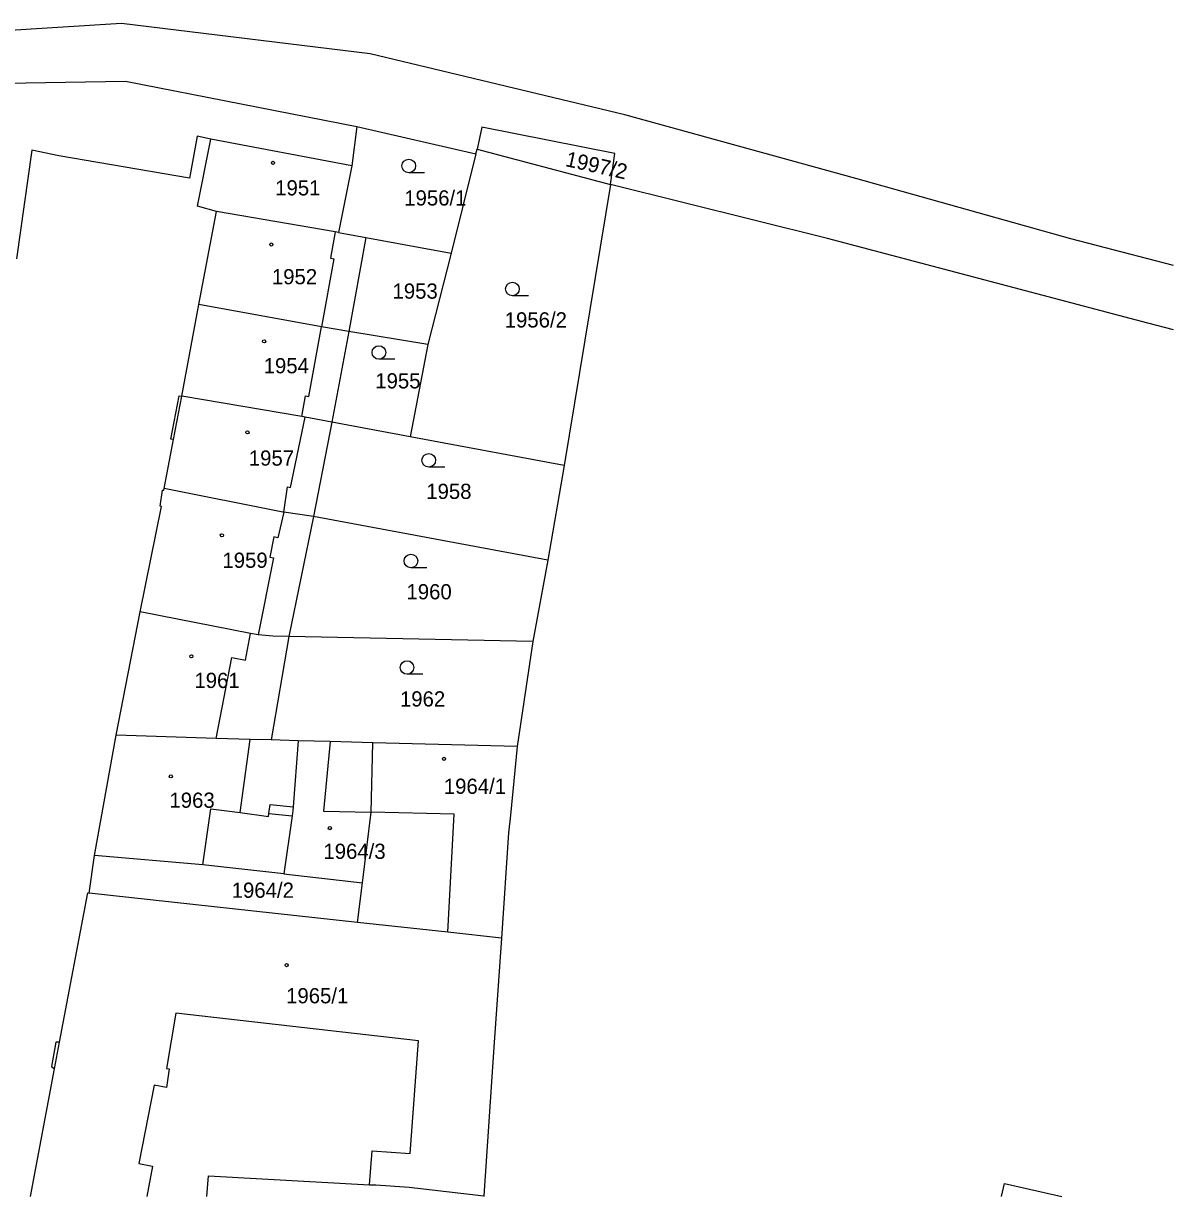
# Model space of a CAD drawing. Extents: x -737240 to -735272, y -1119606 to -1117878.
# Drawn here: x -735400.8 to -735272.2, y -1119605.2 to -1119474.1 of the extents above; entities that cross this region are included whole.
import ezdxf

# ---------------------------------------------------------------- set-up
doc = ezdxf.new("R2010")
doc.units = 0
for name, color, linetype in [('Level 1', 7, 'Continuous'), ('Level 18', 7, 'Continuous'), ('Level 19', 7, 'Continuous'), ('Level 25', 7, 'Continuous'), ('Level 4', 7, 'Continuous')]:
    doc.layers.add(name, color=color, linetype=linetype)

msp = doc.modelspace()

# ---------------------------------------------------------------- linework, layer by layer
at = {"layer": 'Level 1'}
for p, q in [((-735363.52, -1119485.65), (-735364.06, -1119490.05)), ((-735363.52, -1119485.65), (-735350.19, -1119488.7)), ((-735364.06, -1119490.05), (-735379.82, -1119487.07)), ((-735350.19, -1119488.7), (-735352.95, -1119499.83)), ((-735350.19, -1119488.7), (-735350.07, -1119488.2)), ((-735350.07, -1119488.2), (-735335.16, -1119492.13)), ((-735364.06, -1119490.05), (-735365.56, -1119497.5)), ((-735335.16, -1119492.13), (-735340.33, -1119523.53)), ((-735381.16, -1119505.55), (-735379.2, -1119495.15)), ((-735365.93, -1119497.44), (-735379.2, -1119495.15)), ((-735365.56, -1119497.5), (-735365.93, -1119497.44)), ((-735365.56, -1119497.5), (-735362.52, -1119498.06)), ((-735362.52, -1119498.06), (-735364.4, -1119508.56)), ((-735362.52, -1119498.06), (-735352.95, -1119499.83)), ((-735352.95, -1119499.83), (-735355.57, -1119510.01)), ((-735383.09, -1119515.8), (-735381.16, -1119505.55)), ((-735367.46, -1119508.06), (-735381.16, -1119505.55)), ((-735364.4, -1119508.56), (-735367.46, -1119508.06)), ((-735364.4, -1119508.56), (-735366.32, -1119518.7)), ((-735355.57, -1119510.01), (-735364.4, -1119508.56)), ((-735355.57, -1119510.01), (-735357.56, -1119520.33)), ((-735384, -1119520.65), (-735383.09, -1119515.8)), ((-735369.67, -1119518.08), (-735383.09, -1119515.8)), ((-735369.28, -1119518.15), (-735369.67, -1119518.08)), ((-735366.32, -1119518.7), (-735369.28, -1119518.15)), ((-735366.32, -1119518.7), (-735368.36, -1119529.24)), ((-735357.56, -1119520.33), (-735366.32, -1119518.7)), ((-735385.03, -1119526.11), (-735384, -1119520.65)), ((-735340.33, -1119523.53), (-735357.56, -1119520.33)), ((-735340.33, -1119523.53), (-735342.17, -1119534.14)), ((-735368.36, -1119529.24), (-735371.66, -1119528.77)), ((-735368.36, -1119529.24), (-735371.11, -1119542.67)), ((-735342.17, -1119534.14), (-735368.36, -1119529.24)), ((-735342.17, -1119534.14), (-735343.85, -1119543.21)), ((-735390.41, -1119553.68), (-735387.72, -1119539.91)), ((-735375.39, -1119542.31), (-735387.72, -1119539.91)), ((-735374.54, -1119542.48), (-735375.39, -1119542.31)), ((-735371.11, -1119542.67), (-735373.09, -1119554.21)), ((-735343.85, -1119543.21), (-735371.11, -1119542.67)), ((-735343.85, -1119543.21), (-735345.57, -1119554.95)), ((-735392.82, -1119567.13), (-735390.41, -1119553.68)), ((-735379.23, -1119554.05), (-735390.41, -1119553.68)), ((-735375.42, -1119554.15), (-735379.23, -1119554.05)), ((-735373.09, -1119554.21), (-735375.42, -1119554.15)), ((-735370.06, -1119554.3), (-735373.09, -1119554.21)), ((-735370.06, -1119554.3), (-735370.64, -1119561.69)), ((-735366.49, -1119554.39), (-735370.06, -1119554.3)), ((-735361.72, -1119554.52), (-735366.49, -1119554.39)), ((-735361.9, -1119562.29), (-735361.72, -1119554.52)), ((-735345.57, -1119554.95), (-735361.72, -1119554.52)), ((-735370.75, -1119562.69), (-735371.68, -1119569.18)), ((-735362.89, -1119570.2), (-735361.9, -1119562.29)), ((-735393.43, -1119571.34), (-735392.82, -1119567.13)), ((-735380.72, -1119568.19), (-735392.82, -1119567.13)), ((-735371.68, -1119569.18), (-735380.72, -1119568.19)), ((-735371.68, -1119569.18), (-735362.89, -1119570.2)), ((-735363.45, -1119574.61), (-735362.89, -1119570.2)), ((-735363.45, -1119574.61), (-735393.43, -1119571.34)), ((-735353.33, -1119575.71), (-735363.45, -1119574.61)), ((-735347.35, -1119576.36), (-735353.33, -1119575.71)), ((-735397.29, -1119590.96), (-735396.73, -1119587.99)), ((-735399.984, -1119605.245), (-735397.29, -1119590.96)), ((-735349.32, -1119605.15), (-735349.326, -1119605.245))]:
    msp.add_line(p, q, dxfattribs=at)
for points in [[(-735272.215, -1119501.181), (-735283.7, -1119498.2), (-735307.72, -1119491.47), (-735333.56, -1119484.34), (-735362.03, -1119477.54), (-735389.83, -1119474.14), (-735410.6, -1119475.46), (-735433.04, -1119479.21), (-735449.9, -1119484.93), (-735477.93, -1119504.26), (-735502.18, -1119522.13), (-735520.23, -1119533.95), (-735572.62, -1119563.08), (-735590.91, -1119573.25)], [(-735589.91, -1119576.33), (-735589.81, -1119576.28), (-735569.88, -1119567.69), (-735541.01, -1119552.51), (-735517.17, -1119538.68), (-735489.51, -1119518.98), (-735486.57, -1119518.35), (-735473.51, -1119506.71), (-735452.26, -1119493.87), (-735435.02, -1119484.59), (-735409.49, -1119480.92), (-735389.36, -1119480.6), (-735363.52, -1119485.65)], [(-735335.16, -1119492.13), (-735334.66, -1119488.66), (-735349.55, -1119485.74), (-735350.07, -1119488.2)], [(-735379.82, -1119487.07), (-735381.35, -1119486.72), (-735382.12, -1119490.82), (-735382.23, -1119491.43), (-735396.81, -1119488.92), (-735399.83, -1119488.29), (-735401.57, -1119500.45)], [(-735379.2, -1119495.15), (-735381.31, -1119494.56), (-735379.82, -1119487.07)], [(-735272.215, -1119508.376), (-735275.09, -1119507.64), (-735310.9, -1119498.18), (-735335.16, -1119492.13)], [(-735387.72, -1119539.91), (-735385.36, -1119528.11), (-735385.48, -1119528.09), (-735385.22, -1119526.3), (-735385.07, -1119526.31), (-735385.03, -1119526.11)], [(-735371.66, -1119528.77), (-735371.78, -1119528.75), (-735385.03, -1119526.11)], [(-735371.11, -1119542.67), (-735372.91, -1119542.63), (-735374.54, -1119542.48)], [(-735345.57, -1119554.95), (-735346.35, -1119562.64), (-735346.55, -1119564.59), (-735347.35, -1119576.36)], [(-735370.64, -1119561.69), (-735370.66, -1119562.09), (-735370.75, -1119562.69)], [(-735396.73, -1119587.99), (-735393.59, -1119571.32), (-735393.43, -1119571.34)], [(-735347.35, -1119576.36), (-735348.18, -1119588.55), (-735349.32, -1119605.15)], [(-735380.274, -1119605.245), (-735380.1, -1119602.94), (-735362.08, -1119603.94)], [(-735362.08, -1119603.94), (-735361.39, -1119603.95), (-735357.66, -1119604.21), (-735349.32, -1119605.15)], [(-735291.444, -1119605.245), (-735291.11, -1119603.78)], [(-735291.11, -1119603.78), (-735284.702, -1119605.245)]]:
    msp.add_lwpolyline(points, dxfattribs=at)
at = {"layer": 'Level 25'}
for p, q in [((-735355.928, -1119490.82), (-735357.71, -1119490.82)), ((-735344.328, -1119504.57), (-735346.11, -1119504.57)), ((-735359.258, -1119511.67), (-735361.04, -1119511.67)), ((-735353.688, -1119523.72), (-735355.47, -1119523.72)), ((-735355.688, -1119534.97), (-735357.47, -1119534.97)), ((-735356.118, -1119546.87), (-735357.9, -1119546.87))]:
    msp.add_line(p, q, dxfattribs=at)
for centre, major_axis, ratio in [((-735372.88, -1119489.72), (0.18, 0), 0.9848078), ((-735357.71, -1119490.064), (0.764, 0), 0.9894236), ((-735373.07, -1119498.84), (0.18, 0), 0.9848078), ((-735346.11, -1119503.814), (0.764, 0), 0.9894236), ((-735373.88, -1119509.67), (0.18, 0), 0.9848078), ((-735361.04, -1119510.914), (0.764, 0), 0.9894236), ((-735375.74, -1119519.84), (0.18, 0), 0.9848078), ((-735355.47, -1119522.964), (0.764, 0), 0.9894236), ((-735378.59, -1119531.34), (0.18, 0), 0.9848078), ((-735357.47, -1119534.214), (0.764, 0), 0.9894236), ((-735382.01, -1119544.87), (0.18, 0), 0.9848078), ((-735357.9, -1119546.114), (0.764, 0), 0.9894236), ((-735353.77, -1119556.33), (0.18, 0), 0.9848078), ((-735384.3, -1119558.29), (0.18, 0), 0.9848078), ((-735366.53, -1119564.07), (0.18, 0), 0.9848078), ((-735371.36, -1119579.39), (0.18, 0), 0.9848078)]:
    msp.add_ellipse(centre, major_axis=major_axis, ratio=ratio, dxfattribs=at)
at = {"layer": 'Level 4'}
for p, q in [((-735376.56, -1119562.34), (-735375.42, -1119554.15)), ((-735373.33, -1119562.42), (-735370.75, -1119562.69))]:
    msp.add_line(p, q, dxfattribs=at)
for points in [[(-735365.93, -1119497.44), (-735366.47, -1119500.36), (-735366.09, -1119500.43), (-735367.46, -1119508.06)], [(-735369.67, -1119518.08), (-735369.26, -1119515.77), (-735368.86, -1119515.84), (-735367.46, -1119508.06)], [(-735384, -1119520.65), (-735384.29, -1119520.6), (-735383.38, -1119515.74), (-735383.09, -1119515.8)], [(-735371.66, -1119528.77), (-735371.27, -1119525.92), (-735370.93, -1119525.99), (-735369.28, -1119518.15)], [(-735371.66, -1119528.77), (-735372.36, -1119531.62), (-735372.8, -1119531.53), (-735373.25, -1119533.79), (-735372.81, -1119533.87), (-735374.54, -1119542.48)], [(-735379.23, -1119554.05), (-735377.48, -1119545), (-735375.97, -1119545.29), (-735375.39, -1119542.31)], [(-735366.49, -1119554.39), (-735367.25, -1119562.17), (-735361.9, -1119562.29)], [(-735380.72, -1119568.19), (-735379.84, -1119561.91), (-735376.56, -1119562.34)], [(-735376.56, -1119562.34), (-735373.38, -1119562.77), (-735373.33, -1119562.42)], [(-735373.33, -1119562.42), (-735373.2, -1119561.42), (-735370.64, -1119561.69)], [(-735353.33, -1119575.71), (-735352.62, -1119562.5), (-735361.9, -1119562.29)], [(-735362.08, -1119603.94), (-735361.79, -1119600.15), (-735357.54, -1119600.43), (-735356.61, -1119587.85), (-735383.74, -1119584.75), (-735384.78, -1119590.93), (-735384.49, -1119590.98), (-735384.8, -1119593.06), (-735386.17, -1119592.8), (-735387.89, -1119601.55), (-735386.36, -1119601.85), (-735386.969, -1119605.245)], [(-735396.73, -1119587.99), (-735397.15, -1119587.99), (-735397.66, -1119590.71), (-735397.29, -1119590.96)]]:
    msp.add_lwpolyline(points, dxfattribs=at)

# ---------------------------------------------------------------- texts
at = {"layer": 'Level 18'}
msp.add_text('1997/2', height=1.7, rotation=347.41701, dxfattribs=at).set_placement((-735340.291, -1119490.066))
for s, p in [('1956/1', (-735358.21, -1119494.49)), ('1953', (-735359.52, -1119504.9)), ('1956/2', (-735346.98, -1119508.12)), ('1955', (-735361.45, -1119514.93)), ('1958', (-735355.75, -1119527.28)), ('1960', (-735357.96, -1119538.5)), ('1962', (-735358.69, -1119550.48)), ('1964/2', (-735377.5, -1119571.86))]:
    msp.add_text(s, height=1.7, dxfattribs=at).set_placement(p)
at = {"layer": 'Level 19'}
for s, p in [('1951', (-735372.635, -1119493.36)), ('1952', (-735373.005, -1119503.29)), ('1954', (-735373.925, -1119513.24)), ('1957', (-735375.585, -1119523.56)), ('1959', (-735378.535, -1119534.98)), ('1961', (-735381.665, -1119548.41)), ('1964/1', (-735353.785, -1119560.24)), ('1963', (-735384.455, -1119561.8)), ('1964/3', (-735367.245, -1119567.51)), ('1965/1', (-735371.415, -1119583.65))]:
    msp.add_text(s, height=1.7, dxfattribs=at).set_placement(p)

doc.saveas('drawing.dxf')
